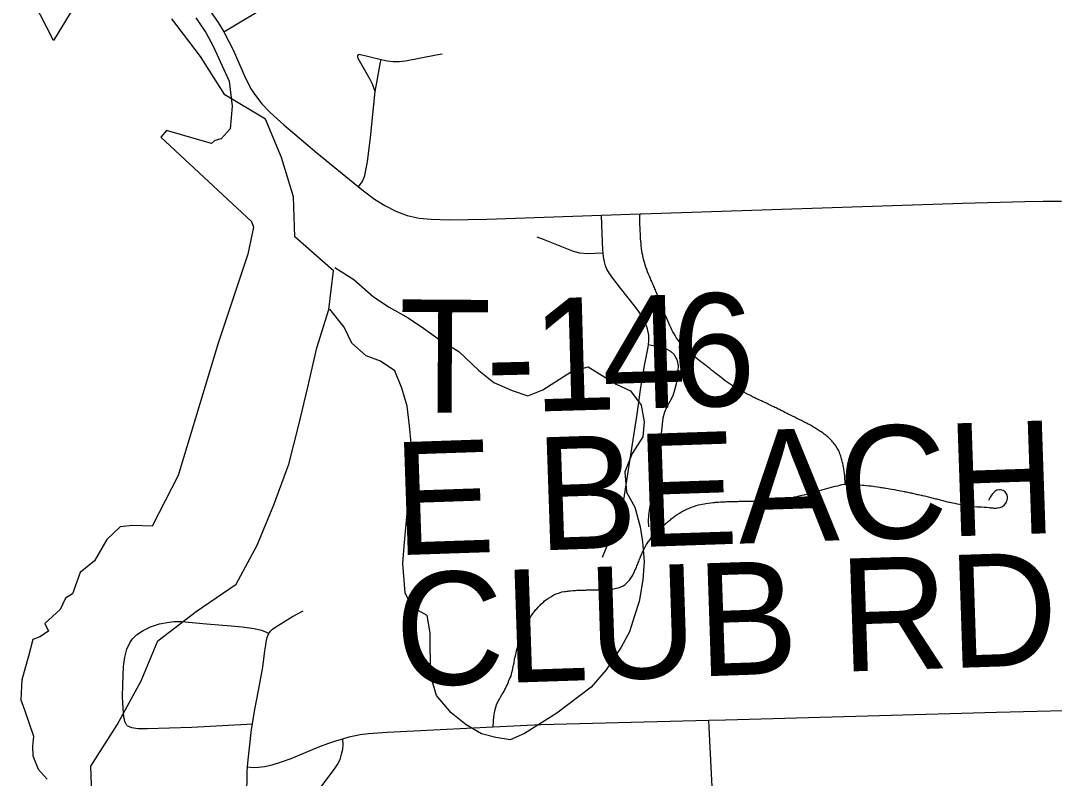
# Model space of a CAD drawing. Extents: x 0 to 34, y 0 to 22.
# Drawn here: x 5.8015 to 6.0616, y 20.2087 to 20.3993 of the extents above; entities that cross this region are included whole.
import ezdxf

# ---------------------------------------------------------------- set-up
doc = ezdxf.new("R2010")
doc.units = 0
for name, color, linetype in [('GM_X_Corporation', 7, 'Continuous'), ('GM_X_Major_Lake', 7, 'Continuous'), ('GM_X_Minor_River', 7, 'Continuous'), ('GM_X_Township_Road', 7, 'Continuous'), ('GM_X_Township_Road_Text', 7, 'Continuous')]:
    doc.layers.add(name, color=color, linetype=linetype)

msp = doc.modelspace()

# ---------------------------------------------------------------- linework, layer by layer
at = {"layer": 'GM_X_Corporation'}
msp.add_lwpolyline([(5.84555, 20.40005), (5.8481, 20.39635), (5.84991, 20.3929), (5.85394, 20.3841), (5.85468, 20.37785), (5.85419, 20.3721), (5.85197, 20.36963), (5.85032, 20.36922), (5.84951, 20.36845), (5.83816, 20.37169), (5.83676, 20.37004), (5.85961, 20.34884), (5.86011, 20.34736), (5.85862, 20.34062), (5.85115, 20.31818), (5.84112, 20.28488), (5.83454, 20.27214), (5.82961, 20.27231), (5.82657, 20.27198), (5.8232, 20.26877), (5.82007, 20.26343), (5.81645, 20.26047), (5.81452, 20.25514), (5.81276, 20.25406), (5.81144, 20.25118), (5.80758, 20.24765), (5.80848, 20.24575), (5.80634, 20.24428), (5.80454, 20.24362), (5.80347, 20.23943), (5.80182, 20.23351), (5.8015, 20.22841), (5.80248, 20.22595), (5.8047, 20.21929), (5.80445, 20.21674), (5.80454, 20.21435), (5.80593, 20.21098), (5.80815, 20.20844)], dxfattribs=at)
msp.add_lwpolyline([(5.84555, 20.40005), (5.8481, 20.39635), (5.84991, 20.3929), (5.85394, 20.3841), (5.85468, 20.37785), (5.85419, 20.3721), (5.85197, 20.36963), (5.85032, 20.36922), (5.84951, 20.36845), (5.83816, 20.37169), (5.83676, 20.37004), (5.85961, 20.34884), (5.86011, 20.34736), (5.85862, 20.34062), (5.85115, 20.31818), (5.84112, 20.28488), (5.83454, 20.27214), (5.82961, 20.27231), (5.82657, 20.27198), (5.8232, 20.26877), (5.82007, 20.26343), (5.81645, 20.26047), (5.81452, 20.25514), (5.81276, 20.25406), (5.81144, 20.25118), (5.80758, 20.24765), (5.80848, 20.24575), (5.80634, 20.24428), (5.80454, 20.24362), (5.80347, 20.23943), (5.80182, 20.23351), (5.8015, 20.22841), (5.80248, 20.22595), (5.8047, 20.21929), (5.80445, 20.21674), (5.80454, 20.21435), (5.80593, 20.21098), (5.80815, 20.20844)], dxfattribs=at)
at = {"layer": 'GM_X_Major_Lake'}
for points in [[(5.81583, 20.40422), (5.80976, 20.39433), (5.80483, 20.40402)], [(5.81949, 20.2022), (5.81911, 20.21171), (5.82575, 20.22216), (5.83182, 20.23318), (5.83599, 20.24326), (5.84566, 20.25067), (5.85572, 20.25751), (5.86103, 20.2674), (5.8652, 20.27747), (5.86899, 20.28773), (5.87146, 20.29761), (5.87373, 20.30712), (5.87601, 20.317), (5.87904, 20.32669), (5.88018, 20.33638), (5.8705, 20.34493), (5.87012, 20.355), (5.86708, 20.36489), (5.86309, 20.37458), (5.85284, 20.38066), (5.84677, 20.39035), (5.83955, 20.39985)]]:
    msp.add_lwpolyline(points, dxfattribs=at)
at = {"layer": 'GM_X_Minor_River'}
msp.add_lwpolyline([(5.88053, 20.33723), (5.88529, 20.33421), (5.89025, 20.32986), (5.89425, 20.32722), (5.89901, 20.32457), (5.90282, 20.32193), (5.90702, 20.31891), (5.91178, 20.31608), (5.91674, 20.31135), (5.92055, 20.30832), (5.92512, 20.30625), (5.92911, 20.30494), (5.9329, 20.30648), (5.94009, 20.31107), (5.94426, 20.31223), (5.95131, 20.30789), (5.95492, 20.3062), (5.9576, 20.3026), (5.95838, 20.29842), (5.95802, 20.29461), (5.95538, 20.29042), (5.95351, 20.28585), (5.95392, 20.28071), (5.95602, 20.27692), (5.95738, 20.27198), (5.95797, 20.26818), (5.95837, 20.26324), (5.95802, 20.25867), (5.9571, 20.25315), (5.95598, 20.24954), (5.95467, 20.24554), (5.9526, 20.24172), (5.94883, 20.236), (5.94506, 20.23161), (5.93636, 20.2251), (5.93258, 20.22261), (5.92823, 20.21993), (5.92463, 20.21839), (5.92102, 20.21895), (5.91741, 20.21988), (5.9136, 20.22215), (5.90978, 20.22517), (5.90615, 20.22953), (5.90461, 20.23466), (5.90455, 20.2453), (5.90377, 20.24967), (5.89996, 20.25175), (5.89824, 20.25535), (5.89763, 20.26277), (5.89798, 20.26714), (5.89835, 20.27076), (5.8987, 20.27532), (5.89906, 20.27913), (5.89923, 20.28331), (5.8994, 20.28731), (5.89975, 20.29301), (5.89934, 20.29739), (5.89875, 20.30233), (5.8974, 20.30688), (5.89567, 20.31125), (5.89205, 20.3137), (5.88843, 20.31502), (5.88481, 20.31823), (5.88289, 20.32222), (5.87926, 20.32677)], dxfattribs=at)
at = {"layer": 'GM_X_Township_Road'}
msp.add_line((5.94763, 20.35039), (5.95727, 20.35072), dxfattribs=at)
for points in [[(5.82593, 20.42991), (5.84469, 20.40768), (5.84853, 20.40275), (5.8512, 20.39888), (5.85259, 20.39657)], [(5.85259, 20.39657), (5.85598, 20.39857), (5.86157, 20.40187), (5.86543, 20.40449), (5.86678, 20.40527), (5.86821, 20.40585), (5.86971, 20.40622), (5.87124, 20.40641), (5.87465, 20.40657), (5.88482, 20.4067)], [(5.85259, 20.39657), (5.85282, 20.39619), (5.85494, 20.39199), (5.85803, 20.38486), (5.85947, 20.38215), (5.86029, 20.38087), (5.86216, 20.37845), (5.86427, 20.37621), (5.86771, 20.37311), (5.87604, 20.36611), (5.88652, 20.35755)], [(5.89068, 20.38156), (5.88998, 20.38341), (5.88944, 20.38457), (5.8864, 20.38986), (5.88629, 20.39024), (5.88632, 20.39065), (5.88663, 20.39091), (5.89217, 20.3896)], [(5.89217, 20.3896), (5.89367, 20.38926), (5.89522, 20.3891), (5.89677, 20.38907), (5.89832, 20.38925), (5.90602, 20.39078), (5.90756, 20.39099)], [(5.89068, 20.38156), (5.8911, 20.3838), (5.89204, 20.38888), (5.89217, 20.3896)], [(5.88652, 20.35755), (5.88741, 20.35876), (5.88785, 20.35973), (5.88806, 20.36038), (5.88825, 20.36134), (5.88873, 20.36386), (5.8895, 20.36991), (5.89068, 20.38156)], [(5.88652, 20.35755), (5.88809, 20.35627), (5.89056, 20.35441), (5.89316, 20.3528), (5.89591, 20.35144), (5.89878, 20.35036), (5.90024, 20.34996), (5.90174, 20.34969), (5.90479, 20.34938), (5.90943, 20.34925), (5.91875, 20.34939), (5.94763, 20.35039)], [(5.95727, 20.35072), (5.95764, 20.35074), (6.03855, 20.35346), (6.05412, 20.35384), (6.05879, 20.35389), (6.06338, 20.35393)], [(5.94807, 20.34096), (5.948, 20.34162), (5.94773, 20.34801), (5.94763, 20.35039)], [(6.00898, 20.28273), (6.00885, 20.28477), (6.00877, 20.28539), (6.00869, 20.28601), (6.00865, 20.28632), (6.0086, 20.28664), (6.00854, 20.28696), (6.00848, 20.28727), (6.00841, 20.28758), (6.00834, 20.28789), (6.00826, 20.2882), (6.00818, 20.2885), (6.0081, 20.2888), (6.00802, 20.28911), (6.00794, 20.28941), (6.00785, 20.28972), (6.00775, 20.29003), (6.00764, 20.29034), (6.00753, 20.29064), (6.0074, 20.29094), (6.00726, 20.29124), (6.0071, 20.29153), (6.00694, 20.29181), (6.00677, 20.29209), (6.00659, 20.29236), (6.00641, 20.29263), (6.00621, 20.29289), (6.006, 20.29314), (6.00579, 20.29339), (6.00557, 20.29363), (6.00535, 20.29387), (6.00512, 20.29409), (6.00488, 20.29431), (6.00464, 20.29453), (6.0044, 20.29474), (6.00415, 20.29494), (6.0039, 20.29514), (6.00365, 20.29533), (6.0034, 20.29552), (6.00313, 20.2957), (6.00288, 20.29589), (6.00261, 20.29607), (6.00235, 20.29624), (6.00209, 20.29641), (6.00182, 20.29658), (6.00155, 20.29675), (6.00128, 20.29691), (6.00101, 20.29707), (6.00074, 20.29723), (6.00046, 20.29739), (6.00019, 20.29754), (5.99991, 20.29769), (5.99963, 20.29784), (5.99936, 20.29799), (5.99908, 20.29813), (5.9988, 20.29827), (5.99852, 20.29842), (5.99824, 20.29856), (5.99796, 20.2987), (5.99768, 20.29884), (5.9974, 20.29897), (5.99685, 20.29925), (5.99657, 20.29939), (5.99629, 20.29953), (5.99573, 20.29981), (5.99517, 20.30009), (5.99462, 20.30036), (5.99434, 20.3005), (5.99378, 20.30078), (5.99323, 20.30106), (5.99295, 20.3012), (5.99239, 20.30147), (5.99211, 20.30161), (5.99183, 20.30175), (5.99155, 20.30189), (5.99127, 20.30202), (5.99099, 20.30216), (5.99043, 20.30244), (5.98987, 20.30271), (5.98959, 20.30284), (5.98931, 20.30297), (5.98875, 20.30324), (5.98818, 20.30351), (5.9879, 20.30364), (5.98762, 20.30378), (5.98706, 20.30404), (5.9865, 20.30431), (5.98622, 20.30445), (5.98566, 20.30472), (5.98511, 20.30499), (5.98455, 20.30527), (5.984, 20.30555), (5.98346, 20.30583), (5.98291, 20.30612), (5.98236, 20.3064), (5.98184, 20.30671), (5.98131, 20.30702), (5.98079, 20.30734), (5.98027, 20.30768), (5.97977, 20.30803), (5.97927, 20.30838), (5.97877, 20.30874), (5.97828, 20.30912), (5.97779, 20.3095), (5.97731, 20.30988), (5.97682, 20.31026), (5.97633, 20.31065), (5.97608, 20.31084), (5.97584, 20.31103), (5.97535, 20.31141), (5.9751, 20.31161), (5.97486, 20.3118), (5.97436, 20.31218), (5.97412, 20.31237), (5.97363, 20.31276), (5.97314, 20.31313), (5.97289, 20.31333), (5.97265, 20.31352), (5.97216, 20.3139), (5.97168, 20.31429), (5.9712, 20.31468), (5.97072, 20.31507), (5.97025, 20.31547), (5.96979, 20.31587), (5.96933, 20.31628), (5.96889, 20.3167), (5.96846, 20.31713), (5.96804, 20.31757), (5.96764, 20.31803), (5.96725, 20.31849), (5.96689, 20.31897), (5.96654, 20.31947), (5.96622, 20.31998), (5.96591, 20.3205), (5.96562, 20.32103), (5.96534, 20.32157), (5.96508, 20.32213), (5.96481, 20.32268), (5.96456, 20.32325), (5.96431, 20.32382), (5.96406, 20.32438), (5.96381, 20.32495), (5.96357, 20.32551), (5.96333, 20.32608), (5.96309, 20.32666), (5.96287, 20.32723), (5.96265, 20.32781), (5.96243, 20.32839), (5.96232, 20.32868), (5.9621, 20.32926), (5.96189, 20.32984), (5.96178, 20.33013), (5.96156, 20.33072), (5.96133, 20.3313), (5.96121, 20.33159), (5.96109, 20.33188), (5.96095, 20.33216), (5.96083, 20.33245), (5.9607, 20.33274), (5.96057, 20.33302), (5.96046, 20.33331), (5.96032, 20.33359), (5.96019, 20.33387), (5.96006, 20.33416), (5.95994, 20.33444), (5.9597, 20.33502), (5.95947, 20.33559), (5.95925, 20.33617), (5.95904, 20.33674), (5.95882, 20.33731), (5.95862, 20.33788), (5.95843, 20.33846), (5.95827, 20.33905), (5.95813, 20.33964), (5.95801, 20.34023), (5.95789, 20.34083), (5.9578, 20.34144), (5.95772, 20.34204), (5.95764, 20.34265), (5.95758, 20.34326), (5.95753, 20.34388), (5.95749, 20.34449), (5.95745, 20.34511), (5.95741, 20.34573), (5.95738, 20.34635), (5.95735, 20.34696), (5.95734, 20.34727), (5.95732, 20.34789), (5.95731, 20.34851), (5.95727, 20.35072)], [(5.93139, 20.34495), (5.93293, 20.3444), (5.94053, 20.34138), (5.94209, 20.34091), (5.94417, 20.34076), (5.94604, 20.34082), (5.94807, 20.34096)], [(5.95948, 20.31785), (5.95957, 20.31869), (5.95951, 20.32024), (5.95921, 20.32176), (5.95869, 20.32322), (5.958, 20.32462), (5.95719, 20.32594), (5.95628, 20.3272), (5.95239, 20.33204), (5.95051, 20.33451), (5.94964, 20.33574), (5.94898, 20.33684), (5.94866, 20.33768), (5.94836, 20.33865), (5.94818, 20.33993), (5.94807, 20.34096)], [(5.94785, 20.2643), (5.95201, 20.27435), (5.95296, 20.27728), (5.95328, 20.2788), (5.95662, 20.3003), (5.95747, 20.30644), (5.95844, 20.31258), (5.9594, 20.31715), (5.95948, 20.31785)], [(5.95948, 20.31785), (5.96172, 20.31736), (5.96363, 20.31694), (5.96502, 20.3162), (5.96583, 20.31539), (5.96662, 20.31408), (5.9669, 20.31259), (5.96688, 20.31105), (5.96671, 20.30949), (5.96643, 20.30794), (5.96604, 20.3064), (5.96557, 20.30493), (5.96487, 20.30354), (5.96406, 20.3022), (5.96348, 20.30079), (5.96303, 20.29934), (5.96206, 20.29004), (5.96159, 20.28696), (5.95967, 20.27618), (5.95944, 20.27477), (5.95938, 20.27351), (5.95949, 20.27194)], [(5.92037, 20.22165), (5.92046, 20.22305), (5.92055, 20.22415), (5.9207, 20.22513), (5.92085, 20.22604), (5.92104, 20.22663), (5.92125, 20.22721), (5.92151, 20.22777), (5.92165, 20.22805), (5.9218, 20.22832), (5.92195, 20.2286), (5.92225, 20.22914), (5.92257, 20.22967), (5.92274, 20.22994), (5.92291, 20.2302), (5.92305, 20.23048), (5.92333, 20.23103), (5.92347, 20.23131), (5.92373, 20.23186), (5.9239, 20.23213), (5.92413, 20.2327), (5.92434, 20.23329), (5.9246, 20.23385), (5.92474, 20.23413), (5.92489, 20.23441), (5.92503, 20.23501), (5.9251, 20.23531), (5.92524, 20.23592), (5.92531, 20.23622), (5.92545, 20.23682), (5.92552, 20.23713), (5.92563, 20.23774), (5.92569, 20.23804), (5.92573, 20.23835), (5.92578, 20.23866), (5.92583, 20.23897), (5.92591, 20.23927), (5.92606, 20.23987), (5.92613, 20.24018), (5.92627, 20.24078), (5.92643, 20.24138), (5.92652, 20.24168), (5.92661, 20.24198), (5.92681, 20.24257), (5.92691, 20.24287), (5.92711, 20.24345), (5.92732, 20.24404), (5.92742, 20.24434), (5.92753, 20.24463), (5.92764, 20.24492), (5.92776, 20.24521), (5.92799, 20.24578), (5.92812, 20.24607), (5.92838, 20.24664), (5.92851, 20.24692), (5.92864, 20.2472), (5.92878, 20.24748), (5.92906, 20.24803), (5.92936, 20.24858), (5.92952, 20.24885), (5.92969, 20.24911), (5.92985, 20.24938), (5.93002, 20.24964), (5.93037, 20.25015), (5.93074, 20.25065), (5.93093, 20.25089), (5.93113, 20.25114), (5.93133, 20.25138), (5.93175, 20.25184), (5.93218, 20.25228), (5.9324, 20.2525), (5.93263, 20.25272), (5.93309, 20.25313), (5.93332, 20.25334), (5.93381, 20.25372), (5.93432, 20.25406), (5.93485, 20.2544), (5.93511, 20.25456), (5.93565, 20.25485), (5.93623, 20.25508), (5.93681, 20.25529), (5.9371, 20.2554), (5.93769, 20.25558), (5.9383, 20.25569), (5.9386, 20.25573), (5.93892, 20.25578), (5.93923, 20.25582), (5.93954, 20.25585), (5.93985, 20.25589), (5.94046, 20.25595), (5.94108, 20.25599), (5.94139, 20.256), (5.94171, 20.25601), (5.94203, 20.25601), (5.94234, 20.25603), (5.94265, 20.25604), (5.94296, 20.25606), (5.94327, 20.25606), (5.94358, 20.25607), (5.94389, 20.25608), (5.9442, 20.25608), (5.94452, 20.25608), (5.94483, 20.25609), (5.94514, 20.25609), (5.94545, 20.2561), (5.94576, 20.2561), (5.94607, 20.25611), (5.94638, 20.25613), (5.9467, 20.25614), (5.94701, 20.25614), (5.94733, 20.25614), (5.94764, 20.25614), (5.94795, 20.25615), (5.94857, 20.25619), (5.94888, 20.25621), (5.9492, 20.25622), (5.94952, 20.25624), (5.94983, 20.25626), (5.95044, 20.25632), (5.95105, 20.25644), (5.95136, 20.2565), (5.95195, 20.25664), (5.9525, 20.25688), (5.95305, 20.25716), (5.95357, 20.25747), (5.95403, 20.25787), (5.95447, 20.2583), (5.95469, 20.25853), (5.95505, 20.25903), (5.95522, 20.2593), (5.95538, 20.25957), (5.95554, 20.25984), (5.95581, 20.26039), (5.95594, 20.26068), (5.95606, 20.26096), (5.95618, 20.26126), (5.95643, 20.26183), (5.95654, 20.26212), (5.95666, 20.26241), (5.95677, 20.2627), (5.95688, 20.26299), (5.95699, 20.26328), (5.95711, 20.26357), (5.95722, 20.26386), (5.95734, 20.26415), (5.95745, 20.26444), (5.95769, 20.26502), (5.95795, 20.26558), (5.95808, 20.26586), (5.95836, 20.26642), (5.95866, 20.26696), (5.95898, 20.2675), (5.95931, 20.26802), (5.95949, 20.26827), (5.95985, 20.26878), (5.96023, 20.26927), (5.96043, 20.2695), (5.96064, 20.26974), (5.96105, 20.2702), (5.96127, 20.27042), (5.96171, 20.27086), (5.96194, 20.27108), (5.96216, 20.2713), (5.96261, 20.27173), (5.96307, 20.27215), (5.9633, 20.27236), (5.96376, 20.27277), (5.964, 20.27298), (5.96423, 20.27318), (5.96447, 20.27338), (5.96471, 20.27357), (5.96496, 20.27377), (5.9652, 20.27397), (5.96569, 20.27435), (5.96619, 20.27471), (5.96671, 20.27507), (5.96723, 20.2754), (5.96776, 20.27573), (5.9683, 20.27603), (5.96858, 20.27617), (5.96913, 20.27645), (5.9697, 20.2767), (5.97028, 20.27692), (5.97086, 20.27713), (5.97146, 20.27732), (5.97205, 20.27748), (5.97266, 20.27762), (5.97296, 20.27769), (5.97358, 20.2778), (5.97388, 20.27785), (5.9745, 20.27795), (5.97511, 20.27802), (5.97573, 20.27809), (5.97605, 20.27811), (5.97636, 20.27814), (5.97697, 20.2782), (5.97759, 20.27824), (5.97791, 20.27826), (5.97822, 20.27827), (5.97853, 20.27829), (5.97884, 20.2783), (5.97915, 20.27832), (5.97946, 20.27833), (5.97977, 20.27834), (5.98008, 20.27835), (5.98039, 20.27836), (5.98071, 20.27837), (5.98102, 20.27838), (5.98133, 20.27838), (5.98164, 20.27839), (5.98195, 20.27839), (5.98226, 20.2784), (5.98257, 20.2784), (5.98288, 20.27841), (5.9835, 20.27841), (5.98381, 20.27842), (5.98413, 20.27842), (5.98444, 20.27842), (5.98475, 20.27842), (5.98506, 20.27843), (5.98537, 20.27843), (5.98568, 20.27843), (5.98599, 20.27844), (5.9863, 20.27844), (5.98661, 20.27845), (5.98692, 20.27846), (5.98723, 20.27846), (5.98754, 20.27848), (5.98786, 20.27849), (5.98817, 20.27851), (5.98848, 20.27852), (5.98879, 20.27854), (5.98941, 20.27856), (5.98972, 20.27859), (5.99034, 20.27866), (5.99065, 20.27868), (5.99127, 20.27874), (5.99158, 20.27876), (5.99219, 20.27886), (5.9925, 20.2789), (5.99281, 20.27893), (5.99342, 20.27901), (5.99373, 20.27906), (5.99434, 20.27916), (5.99495, 20.27927), (5.99557, 20.27938), (5.99617, 20.27951), (5.99678, 20.27964), (5.99709, 20.2797), (5.99739, 20.27977), (5.998, 20.27992), (5.9986, 20.28006), (5.9989, 20.28013), (5.99951, 20.28029), (6.00011, 20.28044), (6.00041, 20.28052), (6.00071, 20.2806), (6.00131, 20.28076), (6.00191, 20.28093), (6.00221, 20.28101), (6.00251, 20.28109), (6.00311, 20.28126), (6.00341, 20.28134), (6.00401, 20.28151), (6.0046, 20.28168), (6.00491, 20.28176), (6.0055, 20.28193), (6.0061, 20.28209), (6.00641, 20.28217), (6.00701, 20.28233), (6.00731, 20.28241), (6.0081, 20.28259), (6.00898, 20.28273)], [(6.00898, 20.28273), (6.01027, 20.28272), (6.01147, 20.28267), (6.01199, 20.28262), (6.0124, 20.28257), (6.01271, 20.28254), (6.01333, 20.28248), (6.01364, 20.28245), (6.01426, 20.28239), (6.01488, 20.28232), (6.0155, 20.28225), (6.01611, 20.28217), (6.01642, 20.28213), (6.01704, 20.28205), (6.01765, 20.28196), (6.01796, 20.28191), (6.01827, 20.28186), (6.01858, 20.28181), (6.01888, 20.28176), (6.01919, 20.28171), (6.0198, 20.28161), (6.02011, 20.28156), (6.02072, 20.28145), (6.02133, 20.28134), (6.02195, 20.28122), (6.02256, 20.2811), (6.02286, 20.28104), (6.02347, 20.28093), (6.02378, 20.28086), (6.02408, 20.2808), (6.02439, 20.28074), (6.02469, 20.28068), (6.025, 20.28061), (6.0253, 20.28055), (6.02561, 20.28049), (6.02591, 20.28042), (6.02621, 20.28035), (6.02682, 20.28022), (6.02713, 20.28015), (6.02743, 20.28009), (6.02804, 20.27995), (6.02834, 20.27988), (6.02894, 20.27974), (6.02925, 20.27966), (6.02985, 20.27952), (6.03015, 20.27945), (6.03076, 20.27929), (6.03106, 20.27922), (6.03166, 20.27906), (6.03197, 20.27899), (6.03227, 20.27891), (6.03257, 20.27883), (6.03287, 20.27875), (6.03317, 20.27867), (6.03348, 20.27859), (6.03378, 20.27851), (6.03408, 20.27843), (6.03439, 20.27836), (6.03469, 20.27828), (6.03499, 20.27821), (6.0353, 20.27814), (6.03591, 20.27799), (6.03652, 20.27793), (6.03682, 20.27787), (6.03713, 20.2778), (6.03774, 20.2777), (6.03835, 20.27762), (6.03866, 20.27756), (6.03897, 20.27751), (6.03958, 20.27741), (6.03989, 20.27735), (6.0405, 20.27725), (6.04081, 20.2772), (6.04142, 20.27712), (6.04204, 20.27703), (6.04266, 20.277), (6.04297, 20.27698), (6.04328, 20.27697), (6.0439, 20.27694), (6.04452, 20.27689), (6.04514, 20.27682), (6.04545, 20.27679), (6.04607, 20.27673), (6.04638, 20.27671), (6.04669, 20.2767), (6.047, 20.27671), (6.04731, 20.27673), (6.04793, 20.27685), (6.04849, 20.27709), (6.04899, 20.27746), (6.04937, 20.27794), (6.04952, 20.27822), (6.04964, 20.27851), (6.04972, 20.27881), (6.04977, 20.27911), (6.04978, 20.27943), (6.04967, 20.28004), (6.04955, 20.28032), (6.04917, 20.28081), (6.04866, 20.28114), (6.04806, 20.28129), (6.04775, 20.2813), (6.04714, 20.28117), (6.0466, 20.28088), (6.04615, 20.28046), (6.04595, 20.28021), (6.04577, 20.27995), (6.04561, 20.27968), (6.04546, 20.27941), (6.04498, 20.27861)], [(5.86394, 20.24511), (5.86436, 20.24571), (5.86489, 20.24623), (5.86571, 20.24679), (5.86682, 20.24748), (5.86992, 20.24938), (5.87258, 20.25085)], [(5.82824, 20.22197), (5.82771, 20.22295), (5.82745, 20.22427), (5.82725, 20.22636), (5.82712, 20.22918), (5.82719, 20.2322), (5.82738, 20.23679), (5.82771, 20.23921), (5.82822, 20.2412), (5.82895, 20.24282), (5.82961, 20.2438), (5.8306, 20.24479), (5.83231, 20.2459), (5.8342, 20.24682), (5.83643, 20.24754), (5.83833, 20.24792), (5.84003, 20.24813), (5.84194, 20.24813), (5.84829, 20.24754), (5.85444, 20.24704), (5.85726, 20.24684), (5.86022, 20.2464), (5.86211, 20.24595), (5.86312, 20.24555), (5.86394, 20.24511)], [(5.85981, 20.22239), (5.86036, 20.22558), (5.86134, 20.23076), (5.86239, 20.23666), (5.86292, 20.24075), (5.86317, 20.2423), (5.86334, 20.24352), (5.86359, 20.2444), (5.86394, 20.24511)], [(5.97467, 20.22332), (5.97884, 20.22342), (6.01759, 20.2245), (6.04705, 20.22537), (6.07085, 20.22591), (6.07399, 20.22598)], [(5.82824, 20.22197), (5.82942, 20.22151), (5.83106, 20.22125), (5.83335, 20.22119), (5.84456, 20.22158), (5.85837, 20.22231), (5.85981, 20.22239)], [(5.8586, 20.21159), (5.85877, 20.21337), (5.85903, 20.2164), (5.85958, 20.22101), (5.85981, 20.22239)], [(5.89367, 20.22028), (5.91377, 20.22132), (5.92037, 20.22165)], [(5.92037, 20.22165), (5.93235, 20.22225), (5.97467, 20.22332)], [(5.97574, 20.20157), (5.97476, 20.22146), (5.97467, 20.22332)], [(5.8586, 20.21159), (5.85996, 20.21145), (5.86132, 20.21152), (5.86282, 20.21166), (5.86475, 20.21209), (5.8671, 20.2128), (5.86952, 20.21371), (5.87648, 20.2166), (5.87878, 20.21746), (5.88101, 20.21818), (5.88254, 20.21862)], [(5.8762, 20.18833), (5.87616, 20.1894), (5.87602, 20.19076), (5.87578, 20.19245), (5.87525, 20.19552), (5.87492, 20.19758), (5.87475, 20.19914), (5.87469, 20.20053), (5.87497, 20.20247), (5.87559, 20.20414), (5.87703, 20.20645), (5.87964, 20.20992), (5.88053, 20.21115), (5.8812, 20.21215), (5.88186, 20.21343), (5.88225, 20.21476), (5.88253, 20.21604), (5.88261, 20.21721), (5.88254, 20.21862)], [(5.88254, 20.21862), (5.88415, 20.2191), (5.88692, 20.21971), (5.88904, 20.21999), (5.89367, 20.22028)], [(5.8584, 20.20415), (5.85852, 20.2102), (5.8586, 20.21159)]]:
    msp.add_lwpolyline(points, dxfattribs=at)

# ---------------------------------------------------------------- texts
at = {"layer": 'GM_X_Township_Road_Text'}
for s, height, rotation, p in [('4', 0.02841, 1.7273, (5.94809, 20.30146)), ('6', 0.02841, 1.7428, (5.96559, 20.30199)), ('T', 0.02841, 359.6143, (5.89654, 20.30081)), ('1', 0.02841, 1.634, (5.93055, 20.30096)), ('-', 0.02841, 1.3888, (5.91875, 20.30068)), ('E BEACH', 0.028409, 1.9417, (5.89579, 20.2648)), ('CLUB RD', 0.028409, 1.9025, (5.89616, 20.23179))]:
    msp.add_text(s, height=height, rotation=rotation, dxfattribs=at).set_placement(p)

doc.saveas('drawing.dxf')
